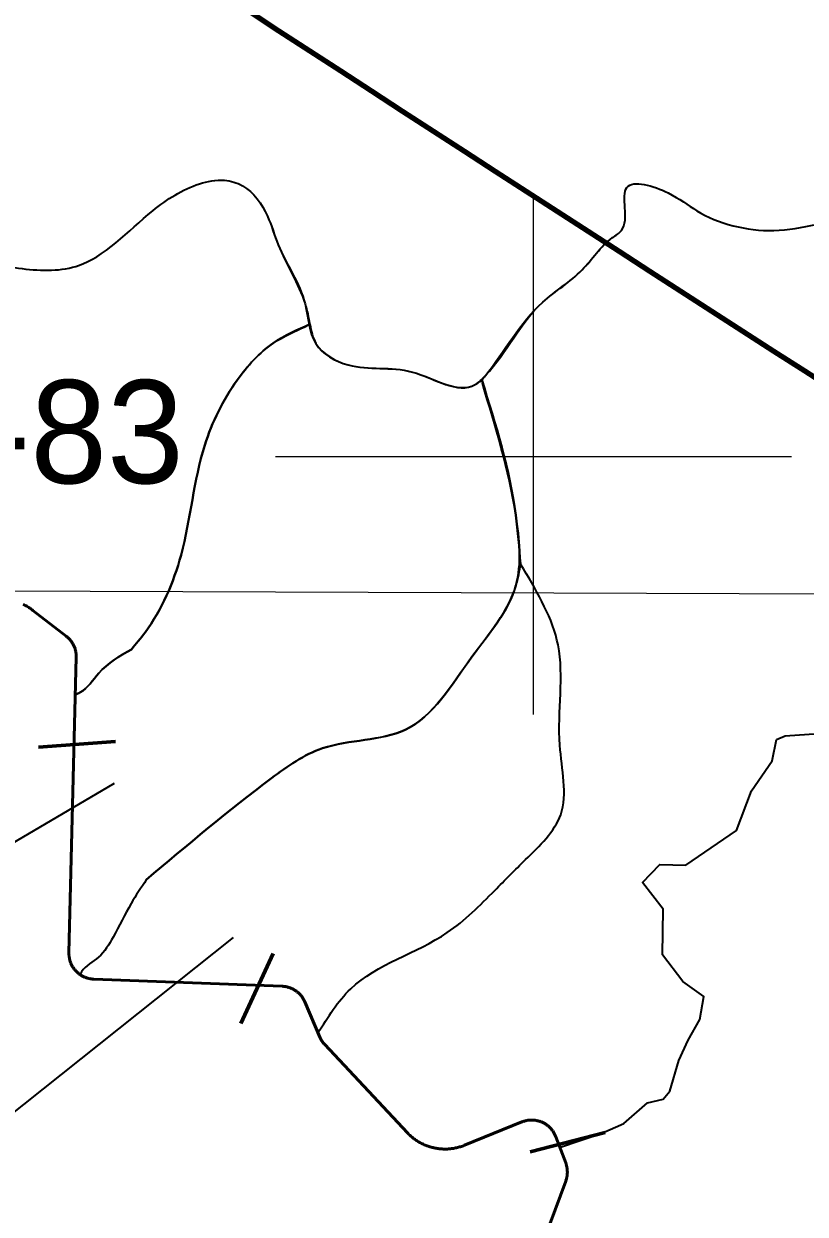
# Model space of a CAD drawing. Extents: x 553962 to 842807, y 8883888 to 9032388.
# Drawn here: x 673024 to 676053, y 8947063 to 8951677 of the extents above; entities that cross this region are included whole.
import ezdxf

# ---------------------------------------------------------------- set-up
doc = ezdxf.new("R2010")
doc.units = 0
doc.header["$LTSCALE"] = 150
for name, color, linetype, lineweight in [('1', 7, 'Continuous', 13), ('2', 7, 'Continuous', 13), ('20', 7, 'Continuous', 35), ('24', 7, 'Continuous', 25), ('40', 7, 'Continuous', 60), ('60', 7, 'Continuous', 53), ('9', 7, 'Continuous', 90)]:
    doc.layers.add(name, color=color, linetype=linetype, lineweight=lineweight)

msp = doc.modelspace()

# ---------------------------------------------------------------- linework, layer by layer
at = {"layer": '1'}
msp.add_line((565315.3, 8949866.8), (791497.7, 8949052.2), dxfattribs=at)
at = {"layer": '2'}
for p, q in [((675000, 8949000), (675000, 8951000)), ((674000, 8950000), (676000, 8950000))]:
    msp.add_line(p, q, dxfattribs=at)
at = {"layer": '20'}
for p, q in [((674961.4, 8949564.3), (674949, 8949583)), ((674180.1, 8947733.8), (674165, 8947766))]:
    msp.add_line(p, q, dxfattribs=at)
for points in [[(673223.7, 8949077.1), (673227.3, 8949221.7), (673227.4, 8949224.5), (673227.3, 8949227.4), (673227.2, 8949230.2), (673227, 8949233), (673226.7, 8949235.8), (673226.3, 8949238.6), (673225.9, 8949241.4), (673225.3, 8949244.2), (673224.7, 8949247), (673224.1, 8949249.7), (673223.3, 8949252.4), (673222.5, 8949255.1), (673221.5, 8949257.8), (673220.6, 8949260.5), (673219.5, 8949263.1), (673218.3, 8949265.7), (673217.1, 8949268.2), (673215.9, 8949270.7), (673214.5, 8949273.2), (673213.1, 8949275.7), (673211.6, 8949278.1), (673210, 8949280.4), (673208.4, 8949282.8), (673206.7, 8949285), (673205, 8949287.2), (673203.2, 8949289.4), (673201.3, 8949291.5), (673199.3, 8949293.6), (673197.3, 8949295.6), (673195.3, 8949297.6), (673193.2, 8949299.4), (673191.1, 8949301.3), (673188.8, 8949303), (673188.7, 8949303.2), (673059.3, 8949403.6), (673056.1, 8949406), (673052.9, 8949408.4), (673049.6, 8949410.7), (673046.3, 8949412.9), (673042.9, 8949415.1), (673039.5, 8949417.2), (673036.1, 8949419.2), (673032.6, 8949421.1), (673029.1, 8949423), (673025.5, 8949424.8), (673021.9, 8949426.6)], [(673199.3, 8948065.2), (673199.1, 8948068), (673199, 8948070.8), (673198.9, 8948073.7), (673198.9, 8948076.5), (673199, 8948076.7), (673223.7, 8949076.1)], [(675100.1, 8947322.1), (675264.8, 8947377), (675350.1, 8947414.4), (675441.2, 8947495), (675503.1, 8947509.1), (675528.8, 8947539.4), (675562.7, 8947658.6), (675600, 8947738.1), (675644.4, 8947817.6), (675660.8, 8947906.9), (675579, 8947965.3), (675499.6, 8948068.2), (675501.9, 8948245.8), (675422.5, 8948348.6), (675490.2, 8948418.8), (675590.7, 8948416.4), (675786.9, 8948549.7), (675845.3, 8948703.9), (675924.7, 8948820.8), (675942.2, 8948902.8)], [(675100.1, 8947322.1), (675264.8, 8947377), (675350.1, 8947414.4), (675441.2, 8947495), (675503.1, 8947509.1), (675528.8, 8947539.4), (675562.7, 8947658.6), (675600, 8947738.1), (675644.4, 8947817.6), (675660.8, 8947906.9), (675579, 8947965.3), (675499.6, 8948068.2), (675501.9, 8948245.8), (675422.5, 8948348.6), (675490.2, 8948418.8), (675590.7, 8948416.4), (675786.9, 8948549.7), (675845.3, 8948703.9), (675924.7, 8948820.8), (675942.2, 8948902.8)], [(675942.2, 8948902.8), (675975.8, 8948917.7), (676106.2, 8948926.1)], [(675942.2, 8948902.8), (675975.8, 8948917.7), (676106.2, 8948926.1)], [(673241.7, 8947992.2), (673239.8, 8947993.5), (673237.6, 8947995.2), (673235.4, 8947997), (673233.2, 8947998.8), (673231.1, 8948000.7), (673229.1, 8948002.6), (673227.1, 8948004.7), (673225.1, 8948006.7), (673223.2, 8948008.8), (673221.4, 8948011), (673219.7, 8948013.2), (673218, 8948015.5), (673216.3, 8948017.8), (673214.8, 8948020.1), (673213.3, 8948022.5), (673211.9, 8948025), (673210.5, 8948027.5), (673209.2, 8948030), (673208, 8948032.5), (673206.9, 8948035.1), (673205.8, 8948037.7), (673204.8, 8948040.4), (673203.9, 8948043.1), (673203, 8948045.8), (673202.3, 8948048.5), (673201.6, 8948051.2), (673201, 8948054), (673200.5, 8948056.8), (673200, 8948059.6), (673199.6, 8948062.4), (673199.3, 8948065.2)], [(673241.8, 8947992.1), (673242.2, 8947991.9), (673244.5, 8947990.3), (673246.9, 8947988.8), (673249.3, 8947987.4), (673251.8, 8947986), (673254.3, 8947984.7), (673256.9, 8947983.5), (673259.5, 8947982.3), (673262.1, 8947981.2), (673264.7, 8947980.2), (673267.4, 8947979.3), (673270.1, 8947978.5), (673272.8, 8947977.7), (673275.5, 8947977), (673278.3, 8947976.3), (673281.1, 8947975.8), (673283.9, 8947975.3), (673286.7, 8947975), (673289.5, 8947974.6), (673292.3, 8947974.4), (673295.1, 8947974.3), (674025.5, 8947946.5), (674028.3, 8947946.3), (674031.1, 8947946.1), (674033.9, 8947945.8), (674036.7, 8947945.4), (674039.5, 8947945), (674042.3, 8947944.4), (674045, 8947943.8), (674047.8, 8947943.1), (674050.5, 8947942.3), (674053.2, 8947941.5), (674055.9, 8947940.6), (674058.5, 8947939.5), (674061.1, 8947938.5), (674063.7, 8947937.3), (674066.2, 8947936.1), (674068.8, 8947934.8), (674071.2, 8947933.4), (674073.7, 8947932), (674076.1, 8947930.5), (674078.4, 8947928.9), (674080.7, 8947927.3), (674083, 8947925.6), (674085.2, 8947923.8), (674087.4, 8947922), (674089.5, 8947920.1), (674091.5, 8947918.2), (674093.5, 8947916.2), (674095.5, 8947914.1), (674097.3, 8947912), (674099.2, 8947909.8), (674100.9, 8947907.6), (674102.6, 8947905.3), (674104.2, 8947903), (674105.8, 8947900.7), (674107.3, 8947898.3), (674108.7, 8947895.8), (674110.1, 8947893.3), (674111.4, 8947890.8), (674112.6, 8947888.3), (674113.7, 8947885.7), (674164.5, 8947766.2)], [(675038.4, 8947417), (675035.8, 8947418.2), (675033.3, 8947419.4), (675030.7, 8947420.6), (675028.1, 8947421.6), (675025.4, 8947422.6), (675022.7, 8947423.4), (675020, 8947424.2), (675017.3, 8947425), (675014.5, 8947425.6), (675011.7, 8947426.2), (675009, 8947426.7), (675006.2, 8947427.1), (675003.3, 8947427.5), (675000.5, 8947427.7), (674997.7, 8947427.9), (674994.9, 8947428), (674992.1, 8947428), (674989.2, 8947428), (674986.4, 8947427.8), (674983.6, 8947427.6), (674980.8, 8947427.3), (674978, 8947426.9), (674975.2, 8947426.5), (674972.4, 8947426), (674969.6, 8947425.3), (674966.9, 8947424.7), (674964.2, 8947423.9), (674961.5, 8947423), (674958.8, 8947422.1), (674956.2, 8947421.1), (674955.1, 8947420.7), (674732.1, 8947330.2), (674728.3, 8947328.7), (674724.6, 8947327.3), (674720.8, 8947326), (674717, 8947324.8), (674713.2, 8947323.6), (674709.3, 8947322.5), (674705.5, 8947321.5), (674701.6, 8947320.6), (674697.7, 8947319.7), (674693.8, 8947318.9), (674689.8, 8947318.2), (674685.9, 8947317.6), (674681.9, 8947317.1), (674677.9, 8947316.6), (674673.9, 8947316.2), (674670, 8947315.9), (674666, 8947315.7), (674662, 8947315.6), (674658, 8947315.5), (674654, 8947315.5), (674650, 8947315.6), (674646, 8947315.8), (674642, 8947316.1), (674638, 8947316.4), (674634, 8947316.8), (674630.1, 8947317.3), (674626.1, 8947317.9), (674622.1, 8947318.5), (674618.2, 8947319.3), (674614.3, 8947320.1), (674610.4, 8947321), (674606.5, 8947321.9), (674602.7, 8947323), (674598.8, 8947324.1), (674595, 8947325.3), (674591.2, 8947326.6), (674587.4, 8947327.9), (674583.7, 8947329.4), (674580, 8947330.9), (674576.3, 8947332.4), (674572.7, 8947334.1), (674569.1, 8947335.8), (674565.5, 8947337.6), (674562, 8947339.5), (674558.4, 8947341.4), (674555, 8947343.4), (674551.6, 8947345.5), (674548.2, 8947347.6), (674544.8, 8947349.8), (674541.6, 8947352.1), (674538.3, 8947354.4), (674535.1, 8947356.8), (674532, 8947359.3), (674528.9, 8947361.8), (674525.8, 8947364.4), (674522.8, 8947367.1), (674519.9, 8947369.8), (674517, 8947372.6), (674514.2, 8947375.4), (674511.4, 8947378.3), (674511, 8947378.7), (674190.6, 8947720.5), (674188.7, 8947722.6), (674186.8, 8947724.7), (674185, 8947726.9), (674183.3, 8947729.2), (674181.7, 8947731.5), (674180.1, 8947733.8)], [(675077.2, 8947063.5), (675124.8, 8947191.4), (675125.8, 8947194.1), (675126.7, 8947196.8), (675127.5, 8947199.5), (675128.2, 8947202.2), (675128.8, 8947205), (675129.4, 8947207.8), (675129.9, 8947210.6), (675130.3, 8947213.4), (675130.6, 8947216.2), (675130.8, 8947219), (675131, 8947221.8), (675131.1, 8947224.6), (675131.1, 8947227.5), (675131, 8947230.3), (675130.9, 8947233.1), (675130.6, 8947235.9), (675130.3, 8947238.8), (675129.9, 8947241.6), (675129.5, 8947244.3), (675128.9, 8947247.1), (675128.3, 8947249.9), (675127.6, 8947252.6), (675126.8, 8947255.3), (675126, 8947258), (675125, 8947260.7), (675124.7, 8947261.6), (675086.3, 8947363.4), (675085.2, 8947366), (675084.1, 8947368.6), (675082.9, 8947371.2), (675081.7, 8947373.7), (675080.3, 8947376.2), (675079, 8947378.7), (675077.5, 8947381.1), (675076, 8947383.4), (675074.3, 8947385.8), (675072.7, 8947388.1), (675071, 8947390.3), (675069.2, 8947392.5), (675067.3, 8947394.6), (675065.4, 8947396.7), (675063.4, 8947398.7), (675061.4, 8947400.7), (675059.3, 8947402.6), (675057.2, 8947404.5), (675055, 8947406.3), (675052.8, 8947408), (675050.5, 8947409.7), (675048.1, 8947411.3), (675045.8, 8947412.8), (675043.3, 8947414.3), (675040.9, 8947415.7), (675038.4, 8947417)]]:
    msp.add_lwpolyline(points, dxfattribs=at)
for points in [[(668762, 8951599.6), (668918.4, 8951414.4), (669032.9, 8951333), (669279.6, 8951305.3), (669337.5, 8951220.1), (669386.9, 8951159.4), (669477.1, 8951083), (669553.5, 8950959.3), (669831.2, 8950841.2), (670011.6, 8950625.9), (670275.4, 8950431.4), (670636.4, 8950466.1), (670921, 8950556.4), (671170.9, 8950632.8), (671288.9, 8950723.1), (671413.9, 8950750.9), (671677.7, 8950625.9), (671969.2, 8950334.2), (672059.5, 8950278.6), (672212.2, 8950452.2), (672295.5, 8950688.4), (672358, 8950813.4), (672524.6, 8950848.2), (672767.6, 8950785.7), (673003.6, 8950730.1), (673225.7, 8950737), (673524.2, 8950952.4), (673704.7, 8951056.6), (673801.9, 8951070.5), (673871.3, 8951049.6), (673968.5, 8950931.5), (674010.2, 8950820.4), (674114.3, 8950591.2), (674155.9, 8950438.3), (674280.9, 8950355), (674530.8, 8950327.2), (674773.8, 8950278.6), (674813.3, 8950313.3), (675035.5, 8950598.1), (675188.2, 8950723.1), (675306.2, 8950848.2), (675340.9, 8950876), (675361.7, 8951042.7), (675521.4, 8951021.8), (675632.5, 8950952.4), (675931, 8950876), (676257.2, 8950931.5), (676458.6, 8950938.5), (676701.5, 8950959.3), (677013.9, 8951251.1), (677131.9, 8951341.4), (677312.4, 8951376.1), (677624.8, 8951515), (677923.3, 8951556.7), (678159.3, 8951542.8), (678395.3, 8951438.6)], [(674799.8, 8950296.7), (674813.3, 8950313.3), (675035.5, 8950598.1), (675188.2, 8950723.1), (675306.2, 8950848.2), (675340.9, 8950876), (675361.7, 8951042.7), (675521.4, 8951021.8), (675632.5, 8950952.4), (675931, 8950876), (676257.2, 8950931.5), (676458.6, 8950938.5), (676701.5, 8950959.3), (677013.9, 8951251.1), (677131.9, 8951341.4), (677312.4, 8951376.1), (677624.8, 8951515), (677923.3, 8951556.7), (678159.3, 8951542.8), (678395.3, 8951438.6)], [(672057.4, 8950278.4), (672059.5, 8950278.6), (672212.2, 8950452.2), (672295.5, 8950688.4), (672358, 8950813.4), (672524.6, 8950848.2), (672767.6, 8950785.7), (673003.6, 8950730.1), (673225.7, 8950737), (673524.2, 8950952.4), (673704.7, 8951056.6), (673801.9, 8951070.5), (673871.3, 8951049.6), (673968.5, 8950931.5), (674010.2, 8950820.4), (674114.3, 8950591.2), (674132.7, 8950513.1)], [(674133, 8950512.3), (673991.2, 8950439.4), (673851.5, 8950296.2), (673725.5, 8950043.9), (673633.5, 8949617.8), (673493.8, 8949317.8), (673441.1, 8949252.2)], [(673441.1, 8949252.2), (673493.8, 8949317.8), (673633.5, 8949617.8), (673725.5, 8950043.9), (673851.5, 8950296.2), (673991.2, 8950439.4), (674133, 8950512.3)], [(674132.8, 8950511.9), (674155.9, 8950438.3), (674280.9, 8950355), (674530.8, 8950327.2), (674773.8, 8950278.6), (674797.7, 8950294.3)], [(673441.1, 8949252.2), (673493.8, 8949317.8), (673633.5, 8949617.8), (673725.5, 8950043.9), (673851.5, 8950296.2), (673991.2, 8950439.4), (674117.3, 8950504.2)], [(673498.9, 8948359.3), (673984.4, 8948753), (674182, 8948868.9), (674502.2, 8948940.5), (674761.2, 8949223.4), (674931.5, 8949499.5), (674931.5, 8949772.2), (674802, 8950283.6)], [(674799.1, 8950296.6), (674931.5, 8949772.2), (674949.1, 8949584.2)], [(674949.1, 8949584.2), (674931.5, 8949772.2), (674799.1, 8950296.6)], [(674949, 8949583), (674931.5, 8949499.5), (674761.2, 8949223.4), (674502.2, 8948940.5), (674182, 8948868.9), (673984.4, 8948753), (673498.9, 8948359.3)], [(674949, 8949583), (674931.5, 8949499.5), (674761.2, 8949223.4), (674502.2, 8948940.5), (674182, 8948868.9), (673984.4, 8948753), (673498.9, 8948359.3)], [(674165, 8947766), (674291.1, 8947936.5), (674665.8, 8948154.6), (674849.8, 8948318.3), (674969.1, 8948437.6), (675105.3, 8948611.5), (675101.9, 8948880.8), (675095.1, 8949269.4), (674961.4, 8949564.3)], [(674165, 8947766), (674291.1, 8947936.5), (674665.8, 8948154.6), (674849.8, 8948318.3), (674969.1, 8948437.6), (675105.3, 8948611.5), (675101.9, 8948880.8), (675095.1, 8949269.4), (674961.4, 8949564.3)], [(674165, 8947766), (674291.1, 8947936.5), (674665.8, 8948154.6), (674849.8, 8948318.3), (674969.1, 8948437.6), (675105.3, 8948611.5), (675101.9, 8948880.8), (675095.1, 8949269.4), (674961.4, 8949564.3)], [(673223.7, 8949076.8), (673241.8, 8949085.1), (673314.7, 8949160.5), (673441.1, 8949252.2)], [(673441.1, 8949252.2), (673314.7, 8949160.5), (673241.8, 8949085.1), (673223.7, 8949076.8)], [(673498.9, 8948359.3), (673439.7, 8948266.8), (673370.2, 8948136.7), (673313.6, 8948059.5), (673248, 8948002.8), (673241.7, 8947992.2)], [(673498.9, 8948359.3), (673439.7, 8948266.8), (673370.2, 8948136.7), (673313.6, 8948059.5), (673248, 8948002.8), (673241.7, 8947992.2)], [(673498.9, 8948359.3), (673439.7, 8948266.8), (673370.2, 8948136.7), (673313.6, 8948059.5), (673248, 8948002.8), (673241.7, 8947992.2)]]:
    msp.add_spline(points, degree=3, dxfattribs=at)
at = {"layer": '24'}
msp.add_spline([(665209.5, 8949437.1), (665261.8, 8949907.3), (665888.8, 8950560.5), (666750.9, 8951187.5), (667665.3, 8951814.5), (668344.5, 8952363.1), (668788.7, 8952911.7), (669180.6, 8953564.9), (669154.4, 8954270.2), (669755.3, 8954662.1), (670486.8, 8955027.9), (671218.3, 8955785.5), (671166.1, 8956360.3), (671531.8, 8956726), (671479.6, 8956987.3), (670957.1, 8957405.3), (670695.8, 8957849.4), (671139.9, 8958502.5), (671845.3, 8959207.9), (672394, 8958789.9), (673047.1, 8959234), (673465.1, 8959834.9), (673177.7, 8960461.9), (673987.6, 8960749.3), (675163.2, 8960879.9), (676103.7, 8960906.1), (677253.2, 8961428.6), (677697.4, 8961559.2), (678115.4, 8962133.9), (678611.8, 8962369.1), (678820.8, 8962919.9), (679291, 8963704.1), (679918, 8964226.8), (679944.1, 8964697.3), (679709, 8965272.3), (679291, 8966004.2), (678115.4, 8966945.2)], degree=3, dxfattribs=at)
at = {"layer": '40'}
for p, q in [((673080.3, 8948872.8), (673379.5, 8948894.8)), ((673864.8, 8947801.7), (673990.7, 8948074)), ((674986.8, 8947304.3), (675277.1, 8947379.8))]:
    msp.add_line(p, q, dxfattribs=at)
at = {"layer": '40', "lineweight": 35}
for points in [[(673374.9, 8948731.9), (672129.9, 8948000.7), (670438.3, 8948000.7)], [(673835, 8948136.1), (672576.5, 8947134.1), (670857.8, 8947134.1)]]:
    msp.add_lwpolyline(points, dxfattribs=at)
at = {"layer": '60'}
for points in [[(673199.3, 8948065.2), (673199.1, 8948068), (673199, 8948070.8), (673198.9, 8948073.7), (673198.9, 8948076.5), (673199, 8948076.7), (673227.3, 8949221.7), (673227.4, 8949224.5), (673227.3, 8949227.4), (673227.2, 8949230.2), (673227, 8949233), (673226.7, 8949235.8), (673226.3, 8949238.6), (673225.9, 8949241.4), (673225.3, 8949244.2), (673224.7, 8949247), (673224.1, 8949249.7), (673223.3, 8949252.4), (673222.5, 8949255.1), (673221.5, 8949257.8), (673220.6, 8949260.5), (673219.5, 8949263.1), (673218.3, 8949265.7), (673217.1, 8949268.2), (673215.9, 8949270.7), (673214.5, 8949273.2), (673213.1, 8949275.7), (673211.6, 8949278.1), (673210, 8949280.4), (673208.4, 8949282.8), (673206.7, 8949285), (673205, 8949287.2), (673203.2, 8949289.4), (673201.3, 8949291.5), (673199.3, 8949293.6), (673197.3, 8949295.6), (673195.3, 8949297.6), (673193.2, 8949299.4), (673191.1, 8949301.3), (673188.8, 8949303), (673188.7, 8949303.2), (673059.3, 8949403.6), (673056.1, 8949406), (673052.9, 8949408.4), (673049.6, 8949410.7), (673046.3, 8949412.9), (673042.9, 8949415.1), (673039.5, 8949417.2), (673036.1, 8949419.2), (673032.6, 8949421.1), (673029.1, 8949423), (673025.5, 8949424.8), (673021.9, 8949426.6)], [(674180.1, 8947733.8), (674178.5, 8947736.2), (674177.1, 8947738.6), (674175.7, 8947741.1), (674174.4, 8947743.6), (674173.1, 8947746.1), (674172, 8947748.7), (674171.5, 8947749.8), (674113.7, 8947885.7), (674112.6, 8947888.3), (674111.4, 8947890.8), (674110.1, 8947893.3), (674108.7, 8947895.8), (674107.3, 8947898.3), (674105.8, 8947900.7), (674104.2, 8947903), (674102.6, 8947905.3), (674100.9, 8947907.6), (674099.2, 8947909.8), (674097.3, 8947912), (674095.5, 8947914.1), (674093.5, 8947916.2), (674091.5, 8947918.2), (674089.5, 8947920.1), (674087.4, 8947922), (674085.2, 8947923.8), (674083, 8947925.6), (674080.7, 8947927.3), (674078.4, 8947928.9), (674076.1, 8947930.5), (674073.7, 8947932), (674071.2, 8947933.4), (674068.8, 8947934.8), (674066.2, 8947936.1), (674063.7, 8947937.3), (674061.1, 8947938.5), (674058.5, 8947939.5), (674055.9, 8947940.6), (674053.2, 8947941.5), (674050.5, 8947942.3), (674047.8, 8947943.1), (674045, 8947943.8), (674042.3, 8947944.4), (674039.5, 8947945), (674036.7, 8947945.4), (674033.9, 8947945.8), (674031.1, 8947946.1), (674028.3, 8947946.3), (674025.5, 8947946.5), (673295.1, 8947974.3), (673292.3, 8947974.4), (673289.5, 8947974.6), (673286.7, 8947975), (673283.9, 8947975.3), (673281.1, 8947975.8), (673278.3, 8947976.3), (673275.5, 8947977), (673272.8, 8947977.7), (673270.1, 8947978.5), (673267.4, 8947979.3), (673264.7, 8947980.2), (673262.1, 8947981.2), (673259.5, 8947982.3), (673256.9, 8947983.5), (673254.3, 8947984.7), (673251.8, 8947986), (673249.3, 8947987.4), (673246.9, 8947988.8), (673244.5, 8947990.3), (673242.2, 8947991.9), (673239.8, 8947993.5), (673237.6, 8947995.2), (673235.4, 8947997), (673233.2, 8947998.8), (673231.1, 8948000.7), (673229.1, 8948002.6), (673227.1, 8948004.7), (673225.1, 8948006.7), (673223.2, 8948008.8), (673221.4, 8948011), (673219.7, 8948013.2), (673218, 8948015.5), (673216.3, 8948017.8), (673214.8, 8948020.1), (673213.3, 8948022.5), (673211.9, 8948025), (673210.5, 8948027.5), (673209.2, 8948030), (673208, 8948032.5), (673206.9, 8948035.1), (673205.8, 8948037.7), (673204.8, 8948040.4), (673203.9, 8948043.1), (673203, 8948045.8), (673202.3, 8948048.5), (673201.6, 8948051.2), (673201, 8948054), (673200.5, 8948056.8), (673200, 8948059.6), (673199.6, 8948062.4), (673199.3, 8948065.2)], [(675038.4, 8947417), (675035.8, 8947418.2), (675033.3, 8947419.4), (675030.7, 8947420.6), (675028.1, 8947421.6), (675025.4, 8947422.6), (675022.7, 8947423.4), (675020, 8947424.2), (675017.3, 8947425), (675014.5, 8947425.6), (675011.7, 8947426.2), (675009, 8947426.7), (675006.2, 8947427.1), (675003.3, 8947427.5), (675000.5, 8947427.7), (674997.7, 8947427.9), (674994.9, 8947428), (674992.1, 8947428), (674989.2, 8947428), (674986.4, 8947427.8), (674983.6, 8947427.6), (674980.8, 8947427.3), (674978, 8947426.9), (674975.2, 8947426.5), (674972.4, 8947426), (674969.6, 8947425.3), (674966.9, 8947424.7), (674964.2, 8947423.9), (674961.5, 8947423), (674958.8, 8947422.1), (674956.2, 8947421.1), (674955.1, 8947420.7), (674732.1, 8947330.2), (674728.3, 8947328.7), (674724.6, 8947327.3), (674720.8, 8947326), (674717, 8947324.8), (674713.2, 8947323.6), (674709.3, 8947322.5), (674705.5, 8947321.5), (674701.6, 8947320.6), (674697.7, 8947319.7), (674693.8, 8947318.9), (674689.8, 8947318.2), (674685.9, 8947317.6), (674681.9, 8947317.1), (674677.9, 8947316.6), (674673.9, 8947316.2), (674670, 8947315.9), (674666, 8947315.7), (674662, 8947315.6), (674658, 8947315.5), (674654, 8947315.5), (674650, 8947315.6), (674646, 8947315.8), (674642, 8947316.1), (674638, 8947316.4), (674634, 8947316.8), (674630.1, 8947317.3), (674626.1, 8947317.9), (674622.1, 8947318.5), (674618.2, 8947319.3), (674614.3, 8947320.1), (674610.4, 8947321), (674606.5, 8947321.9), (674602.7, 8947323), (674598.8, 8947324.1), (674595, 8947325.3), (674591.2, 8947326.6), (674587.4, 8947327.9), (674583.7, 8947329.4), (674580, 8947330.9), (674576.3, 8947332.4), (674572.7, 8947334.1), (674569.1, 8947335.8), (674565.5, 8947337.6), (674562, 8947339.5), (674558.4, 8947341.4), (674555, 8947343.4), (674551.6, 8947345.5), (674548.2, 8947347.6), (674544.8, 8947349.8), (674541.6, 8947352.1), (674538.3, 8947354.4), (674535.1, 8947356.8), (674532, 8947359.3), (674528.9, 8947361.8), (674525.8, 8947364.4), (674522.8, 8947367.1), (674519.9, 8947369.8), (674517, 8947372.6), (674514.2, 8947375.4), (674511.4, 8947378.3), (674511, 8947378.7), (674190.6, 8947720.5), (674188.7, 8947722.6), (674186.8, 8947724.7), (674185, 8947726.9), (674183.3, 8947729.2), (674181.7, 8947731.5), (674180.1, 8947733.8)], [(674979.9, 8946802), (675124.8, 8947191.4), (675125.8, 8947194.1), (675126.7, 8947196.8), (675127.5, 8947199.5), (675128.2, 8947202.2), (675128.8, 8947205), (675129.4, 8947207.8), (675129.9, 8947210.6), (675130.3, 8947213.4), (675130.6, 8947216.2), (675130.8, 8947219), (675131, 8947221.8), (675131.1, 8947224.6), (675131.1, 8947227.5), (675131, 8947230.3), (675130.9, 8947233.1), (675130.6, 8947235.9), (675130.3, 8947238.8), (675129.9, 8947241.6), (675129.5, 8947244.3), (675128.9, 8947247.1), (675128.3, 8947249.9), (675127.6, 8947252.6), (675126.8, 8947255.3), (675126, 8947258), (675125, 8947260.7), (675124.7, 8947261.6), (675086.3, 8947363.4), (675085.2, 8947366), (675084.1, 8947368.6), (675082.9, 8947371.2), (675081.7, 8947373.7), (675080.3, 8947376.2), (675079, 8947378.7), (675077.5, 8947381.1), (675076, 8947383.4), (675074.3, 8947385.8), (675072.7, 8947388.1), (675071, 8947390.3), (675069.2, 8947392.5), (675067.3, 8947394.6), (675065.4, 8947396.7), (675063.4, 8947398.7), (675061.4, 8947400.7), (675059.3, 8947402.6), (675057.2, 8947404.5), (675055, 8947406.3), (675052.8, 8947408), (675050.5, 8947409.7), (675048.1, 8947411.3), (675045.8, 8947412.8), (675043.3, 8947414.3), (675040.9, 8947415.7), (675038.4, 8947417)]]:
    msp.add_lwpolyline(points, dxfattribs=at)
at = {"layer": '9'}
msp.add_spline([(637260.6, 8972975.8), (641524.5, 8971056.2), (652526.1, 8965412.7), (653164.3, 8965062.8), (670790.5, 8953770.1), (686194, 8943929.9), (696283.3, 8937647.1)], degree=3, dxfattribs=at)

# ---------------------------------------------------------------- texts
at = {"layer": '40'}
msp.add_text('BU-83', height=400, dxfattribs=at).set_placement((672128.1, 8949896.2))

doc.saveas('drawing.dxf')
